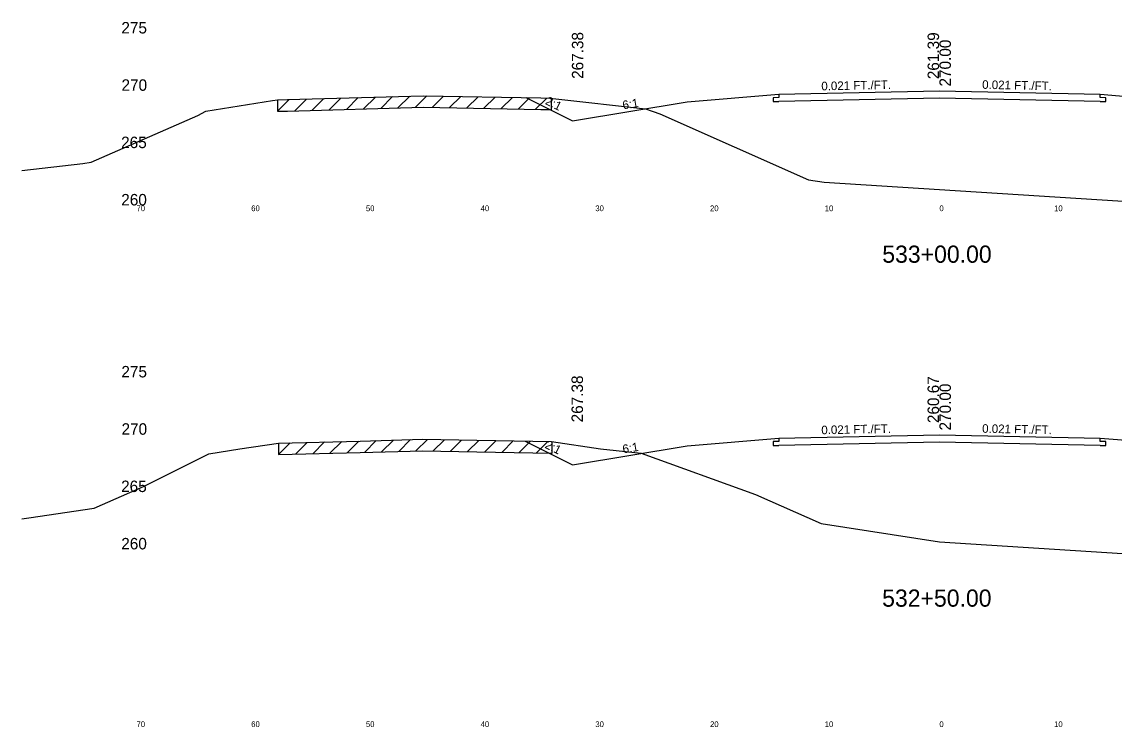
# Model space of a CAD drawing. Extents: x 1000 to 1162, y 999 to 8520.
# Drawn here: x 1000 to 1095.2, y 5254.5 to 5316 of the extents above; entities that cross this region are included whole.
import ezdxf

# ---------------------------------------------------------------- set-up
doc = ezdxf.new("R2010")
doc.units = 0
for name, color, linetype in [('Level 10', 7, 'Continuous'), ('Level 11', 7, 'Continuous'), ('Level 12', 7, 'Continuous'), ('Level 3', 7, 'Continuous'), ('Level 32', 7, 'Continuous'), ('Level 33', 7, 'Continuous'), ('Level 56', 7, 'Continuous'), ('Level 59', 7, 'Continuous'), ('Level 6', 7, 'Continuous'), ('Level 60', 7, 'Continuous'), ('Level 61', 7, 'Continuous'), ('Level 7', 7, 'Continuous')]:
    doc.layers.add(name, color=color, linetype=linetype)

msp = doc.modelspace()

# ---------------------------------------------------------------- linework, layer by layer
at = {"layer": 'Level 11'}
for p, q in [((1066, 5309.409), (1065.5, 5309.398)), ((1065.5, 5309.398), (1065.5, 5309.058)), ((1066, 5309.709), (1066, 5309.409)), ((1094, 5309.409), (1094, 5309.709)), ((1094.5, 5309.398), (1094, 5309.409)), ((1094.5, 5309.058), (1094.5, 5309.398)), ((1065.5, 5309.058), (1066, 5309.069)), ((1094, 5309.069), (1094.5, 5309.058)), ((1066, 5279.709), (1066, 5279.409)), ((1094, 5279.409), (1094, 5279.709)), ((1066, 5279.409), (1065.5, 5279.398)), ((1065.5, 5279.398), (1065.5, 5279.058)), ((1065.5, 5279.058), (1066, 5279.069)), ((1094.5, 5279.398), (1094, 5279.409)), ((1094, 5279.069), (1094.5, 5279.058)), ((1094.5, 5279.058), (1094.5, 5279.398))]:
    msp.add_line(p, q, dxfattribs=at)
at = {"layer": 'Level 12'}
for p, q in [((1080, 5309.36), (1066, 5309.069)), ((1094, 5309.069), (1080, 5309.36)), ((1080, 5279.36), (1066, 5279.069)), ((1094, 5279.069), (1080, 5279.36))]:
    msp.add_line(p, q, dxfattribs=at)
at = {"layer": 'Level 59'}
for p, q in [((1066, 5309.709), (1080, 5310)), ((1080, 5310), (1094, 5309.709)), ((1066, 5279.709), (1080, 5280)), ((1080, 5280), (1094, 5279.709))]:
    msp.add_line(p, q, dxfattribs=at)
at = {"layer": 'Level 6'}
for p, q in [((1058, 5309.042), (1066, 5309.709)), ((1094, 5309.709), (1102, 5309.042)), ((1058, 5279.042), (1066, 5279.709)), ((1094, 5279.709), (1102, 5279.042))]:
    msp.add_line(p, q, dxfattribs=at)
at = {"layer": 'Level 60'}
for p, q in [((1021.857, 5309.146), (1022.278, 5309.209)), ((1022.278, 5309.209), (1023.161, 5309.231)), ((1023.161, 5309.231), (1034.988, 5309.574)), ((1034.988, 5309.574), (1045.24, 5309.379)), ((1045.24, 5309.379), (1046.033, 5309.365)), ((1046.033, 5309.365), (1046.554, 5309.289)), ((1046.554, 5309.289), (1054.374, 5308.433)), ((1016.048, 5308.217), (1021.857, 5309.146)), ((1054.374, 5308.433), (1055.631, 5307.978)), ((1006.051, 5303.774), (1015.33, 5307.858)), ((1015.33, 5307.858), (1016.048, 5308.217)), ((1055.631, 5307.978), (1068.589, 5302.241)), ((1000, 5303.042), (1005.315, 5303.663)), ((1005.315, 5303.663), (1006.051, 5303.774)), ((1068.589, 5302.241), (1069.953, 5302.031)), ((1069.953, 5302.031), (1080, 5301.389)), ((1080, 5301.389), (1107.35, 5299.641)), ((1016.307, 5278.337), (1018.997, 5278.767)), ((1018.997, 5278.767), (1022.386, 5279.274)), ((1022.386, 5279.274), (1029.498, 5279.446)), ((1029.498, 5279.446), (1034.952, 5279.604)), ((1034.952, 5279.604), (1039.68, 5279.514)), ((1039.68, 5279.514), (1046.176, 5279.4)), ((1046.176, 5279.4), (1050.445, 5278.777)), ((1050.445, 5278.777), (1054.004, 5278.388)), ((1010.612, 5275.489), (1016.307, 5278.337)), ((1054.004, 5278.388), (1063.96, 5274.783)), ((1006.308, 5273.595), (1010.612, 5275.489)), ((1063.96, 5274.783), (1069.689, 5272.246)), ((1000.611, 5272.74), (1006.308, 5273.595)), ((1000, 5272.669), (1000.611, 5272.74)), ((1069.689, 5272.246), (1080, 5270.666)), ((1080, 5270.666), (1095.964, 5269.646))]:
    msp.add_line(p, q, dxfattribs=at)
at = {"layer": 'Level 61'}
for p, q in [((1023.317, 5309.235), (1022.291, 5308.21)), ((1022.291, 5309.21), (1022.291, 5308.21)), ((1024.821, 5309.279), (1023.791, 5308.249)), ((1026.321, 5309.322), (1025.291, 5308.292)), ((1027.821, 5309.366), (1026.791, 5308.336)), ((1029.321, 5309.41), (1028.291, 5308.38)), ((1030.821, 5309.453), (1029.791, 5308.423)), ((1032.321, 5309.497), (1031.291, 5308.467)), ((1033.821, 5309.54), (1032.791, 5308.51)), ((1035.305, 5309.568), (1034.291, 5308.554)), ((1036.772, 5309.54), (1035.791, 5308.559)), ((1038.272, 5309.512), (1037.291, 5308.53)), ((1039.772, 5309.483), (1038.791, 5308.502)), ((1041.272, 5309.455), (1040.291, 5308.473)), ((1042.772, 5309.426), (1041.791, 5308.445)), ((1044.272, 5309.397), (1043.291, 5308.416)), ((1045.773, 5309.37), (1044.791, 5308.387)), ((1046.186, 5308.343), (1046.186, 5309.343)), ((1023.161, 5308.231), (1034.988, 5308.574)), ((1034.988, 5308.574), (1045.24, 5308.379)), ((1045.24, 5308.379), (1046.033, 5308.365)), ((1046.033, 5308.365), (1046.186, 5308.343)), ((1022.291, 5308.21), (1023.161, 5308.231)), ((1023.39, 5279.298), (1022.362, 5278.271)), ((1022.362, 5279.271), (1022.362, 5278.271)), ((1024.887, 5279.335), (1023.862, 5278.31)), ((1026.387, 5279.371), (1025.362, 5278.346)), ((1027.887, 5279.407), (1026.862, 5278.382)), ((1029.387, 5279.443), (1028.362, 5278.418)), ((1030.892, 5279.486), (1029.862, 5278.456)), ((1032.392, 5279.53), (1031.362, 5278.5)), ((1033.892, 5279.574), (1032.862, 5278.544)), ((1035.371, 5279.596), (1034.362, 5278.587)), ((1036.843, 5279.568), (1035.862, 5278.587)), ((1038.343, 5279.54), (1037.362, 5278.558)), ((1039.843, 5279.511), (1038.862, 5278.53)), ((1041.345, 5279.485), (1040.362, 5278.502)), ((1042.845, 5279.459), (1041.862, 5278.476)), ((1044.345, 5279.432), (1043.362, 5278.45)), ((1045.845, 5279.406), (1044.862, 5278.423)), ((1046.24, 5278.391), (1046.24, 5279.391)), ((1022.362, 5278.271), (1022.386, 5278.274)), ((1022.386, 5278.274), (1029.498, 5278.446)), ((1029.498, 5278.446), (1034.952, 5278.604)), ((1034.952, 5278.604), (1039.68, 5278.514)), ((1039.68, 5278.514), (1046.176, 5278.4)), ((1046.176, 5278.4), (1046.24, 5278.391))]:
    msp.add_line(p, q, dxfattribs=at)
at = {"layer": 'Level 7'}
for p, q in [((1043.944, 5309.404), (1048, 5307.376)), ((1048, 5307.376), (1058, 5309.042)), ((1043.87, 5279.441), (1048, 5277.376)), ((1048, 5277.376), (1058, 5279.042))]:
    msp.add_line(p, q, dxfattribs=at)

# ---------------------------------------------------------------- texts
at = {"layer": 'Level 10'}
for s, p in [('261.39', (1079.967, 5311.01)), ('260.67', (1079.966, 5281.011))]:
    msp.add_text(s, height=1, rotation=90, dxfattribs=at).set_placement(p)
at = {"layer": 'Level 11'}
for s, p in [(' 275', (1008.307, 5315)), (' 270', (1008.319, 5310)), (' 265', (1008.284, 5305)), (' 260', (1008.295, 5300)), (' 275', (1008.307, 5285)), (' 270', (1008.319, 5280)), (' 265', (1008.284, 5275)), (' 260', (1008.295, 5270))]:
    msp.add_text(s, height=1, dxfattribs=at).set_placement(p)
at = {"layer": 'Level 3'}
for s, p in [('533+00.00', (1075.016, 5295)), ('532+50.00', (1075.004, 5265))]:
    msp.add_text(s, height=1.5, dxfattribs=at).set_placement(p)
at = {"layer": 'Level 32'}
for s, rotation, p in [('0.021 FT./FT.', 1.19158, (1069.709, 5310.036)), ('0.021 FT./FT.', 358.80842, (1083.72, 5310.173)), ('2:1', 333.43495, (1045.577, 5308.867)), ('6:1', 9.46232, (1052.435, 5308.368)), ('0.021 FT./FT.', 1.19158, (1069.709, 5280.036)), ('0.021 FT./FT.', 358.80842, (1083.72, 5280.173)), ('2:1', 333.43495, (1045.54, 5278.885)), ('6:1', 9.46232, (1052.435, 5278.368))]:
    msp.add_text(s, height=0.75, rotation=rotation, dxfattribs=at).set_placement(p)
at = {"layer": 'Level 33'}
for p in [(1048.954, 5311.036), (1048.923, 5281.078)]:
    msp.add_text('267.38', height=1, rotation=90, dxfattribs=at).set_placement(p)
at = {"layer": 'Level 56'}
for s, p in [('70', (1010, 5299.5)), ('60', (1020, 5299.5)), ('50', (1030, 5299.5)), ('40', (1040, 5299.5)), ('30', (1050, 5299.5)), ('20', (1060, 5299.5)), ('10', (1070, 5299.5)), ('0', (1080, 5299.5)), ('10', (1090, 5299.5)), ('70', (1010, 5254.5)), ('60', (1020, 5254.5)), ('50', (1030, 5254.5)), ('40', (1040, 5254.5)), ('30', (1050, 5254.5)), ('20', (1060, 5254.5)), ('10', (1070, 5254.5)), ('0', (1080, 5254.5)), ('10', (1090, 5254.5))]:
    msp.add_text(s, height=0.5, dxfattribs=at).set_placement(p)
at = {"layer": 'Level 59'}
for p in [(1081, 5310), (1081, 5280)]:
    msp.add_text(' 270.00', height=1, rotation=90, dxfattribs=at).set_placement(p)

doc.saveas('drawing.dxf')
